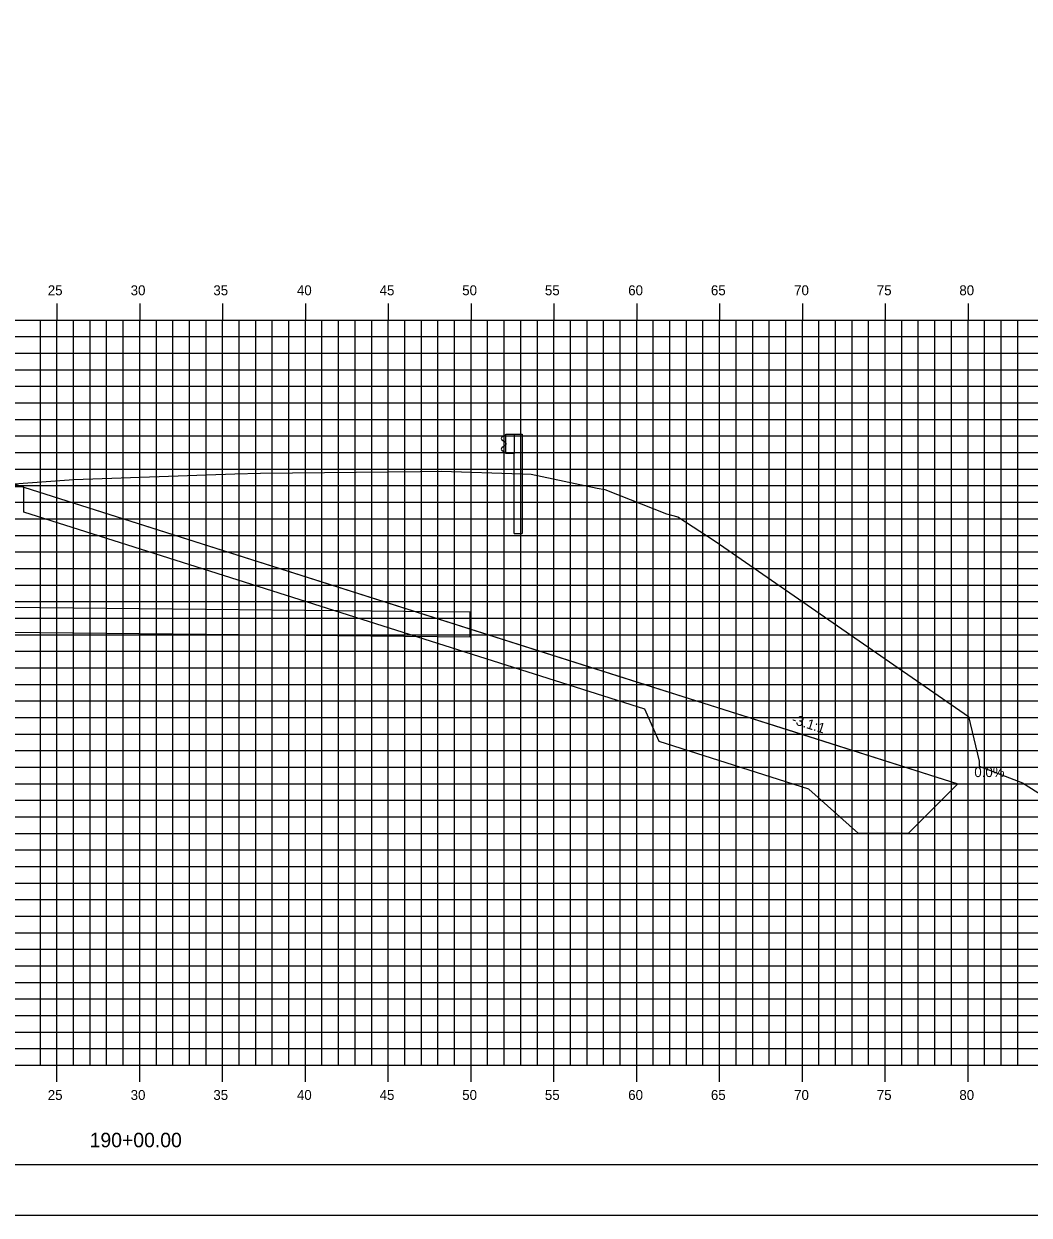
# Model space of a CAD drawing. Extents: x 850598 to 870284, y 366541 to 366651.
# Drawn here: x 861761.7 to 861822.4, y 366541.2 to 366613.1 of the extents above; entities that cross this region are included whole.
import ezdxf

# ---------------------------------------------------------------- set-up
doc = ezdxf.new("R2010")
doc.units = 0
for name, color, linetype in [('ANNOTATION', 7, 'Continuous'), ('BORDER', 7, 'Continuous'), ('D_Drainage_Culvert', 7, 'Continuous'), ('D_Drainage_RipRap', 7, 'Continuous'), ('D_Roadway_Centerline', 7, 'Continuous'), ('D_Roadway_SlopeLines', 7, 'Continuous'), ('D_Roadway_SubGrade', 7, 'Continuous'), ('H_V ANNOTATION', 7, 'Continuous'), ('MAJOR', 7, 'Continuous'), ('MINOR', 7, 'Continuous'), ('PLOT BOUNDARY', 7, 'Continuous'), ('S_Guardrail_Beam', 7, 'Continuous'), ('S_Roadway_Centerline', 7, 'Continuous')]:
    doc.layers.add(name, color=color, linetype=linetype)

msp = doc.modelspace()

# ---------------------------------------------------------------- linework, layer by layer
at = {"layer": 'BORDER'}
msp.add_line((861693.724, 366544.225), (861853.724, 366544.225), dxfattribs=at)
at = {"layer": 'D_Drainage_Culvert'}
msp.add_lwpolyline([(861698.666, 366576.994), (861788.662, 366576.094), (861788.677, 366577.594), (861698.681, 366578.494)], close=True, dxfattribs=at)
at = {"layer": 'D_Drainage_RipRap'}
msp.add_lwpolyline([(861799.216, 366573.22), (861808.245, 366570.353), (861818.107, 366567.22), (861815.107, 366564.22), (861812.107, 366564.22), (861809.107, 366566.903), (861800.078, 366569.77), (861799.216, 366571.72), (861761.724, 366583.628), (861761.724, 366585.128)], close=True, dxfattribs=at)
at = {"layer": 'D_Roadway_Centerline'}
msp.add_lwpolyline([(861698.724, 366578.441), (861717.131, 366584.577), (861723.724, 366586.654), (861727.724, 366586.894), (861738.724, 366587.224), (861749.724, 366587.488), (861753.724, 366587.248), (861755.724, 366587.128), (861761.724, 366585.128), (861799.216, 366573.22), (861808.245, 366570.353), (861818.107, 366567.22), (861822.107, 366567.22)], dxfattribs=at)
at = {"layer": 'D_Roadway_SlopeLines'}
msp.add_lwpolyline([(861761.724, 366585.128), (861818.107, 366567.22), (861818.107, 366567.22)], dxfattribs=at)
at = {"layer": 'D_Roadway_SubGrade'}
msp.add_lwpolyline([(861749.724, 366586.988), (861750.724, 366586.928), (861750.724, 366587.178), (861755.724, 366586.878), (861755.724, 366587.128), (861761.724, 366585.128), (861749.724, 366585.488)], close=True, dxfattribs=at)
at = {"layer": 'MAJOR'}
for p, q in [((861763.724, 366596.227), (861763.724, 366595.225)), ((861763.724, 366596.227), (861763.724, 366595.225)), ((861768.724, 366596.227), (861768.724, 366595.225)), ((861768.724, 366596.227), (861768.724, 366595.225)), ((861773.724, 366596.227), (861773.724, 366595.225)), ((861773.724, 366596.227), (861773.724, 366595.225)), ((861778.724, 366596.227), (861778.724, 366595.225)), ((861778.724, 366596.227), (861778.724, 366595.225)), ((861783.724, 366596.227), (861783.724, 366595.225)), ((861783.724, 366596.227), (861783.724, 366595.225)), ((861788.724, 366596.227), (861788.724, 366595.225)), ((861788.724, 366596.227), (861788.724, 366595.225)), ((861793.724, 366596.227), (861793.724, 366595.225)), ((861793.724, 366596.227), (861793.724, 366595.225)), ((861798.724, 366596.227), (861798.724, 366595.225)), ((861798.724, 366596.227), (861798.724, 366595.225)), ((861803.724, 366596.227), (861803.724, 366595.225)), ((861803.724, 366596.227), (861803.724, 366595.225)), ((861808.724, 366596.227), (861808.724, 366595.225)), ((861808.724, 366596.227), (861808.724, 366595.225)), ((861813.724, 366596.227), (861813.724, 366595.225)), ((861813.724, 366596.227), (861813.724, 366595.225)), ((861818.724, 366596.227), (861818.724, 366595.225)), ((861818.724, 366596.227), (861818.724, 366595.225)), ((861698.724, 366595.225), (861838.724, 366595.225)), ((861698.724, 366595.225), (861838.724, 366595.225)), ((861698.724, 366595.225), (861838.724, 366595.225)), ((861698.724, 366595.225), (861838.724, 366595.225)), ((861763.724, 366550.225), (861763.724, 366595.225)), ((861763.724, 366550.225), (861763.724, 366595.225)), ((861768.724, 366550.225), (861768.724, 366595.225)), ((861768.724, 366550.225), (861768.724, 366595.225)), ((861773.724, 366550.225), (861773.724, 366595.225)), ((861773.724, 366550.225), (861773.724, 366595.225)), ((861778.724, 366550.225), (861778.724, 366595.225)), ((861778.724, 366550.225), (861778.724, 366595.225)), ((861783.724, 366550.225), (861783.724, 366595.225)), ((861783.724, 366550.225), (861783.724, 366595.225)), ((861788.724, 366550.225), (861788.724, 366595.225)), ((861788.724, 366550.225), (861788.724, 366595.225)), ((861793.724, 366550.225), (861793.724, 366595.225)), ((861793.724, 366550.225), (861793.724, 366595.225)), ((861798.724, 366550.225), (861798.724, 366595.225)), ((861798.724, 366550.225), (861798.724, 366595.225)), ((861803.724, 366550.225), (861803.724, 366595.225)), ((861803.724, 366550.225), (861803.724, 366595.225)), ((861808.724, 366550.225), (861808.724, 366595.225)), ((861808.724, 366550.225), (861808.724, 366595.225)), ((861813.724, 366550.225), (861813.724, 366595.225)), ((861813.724, 366550.225), (861813.724, 366595.225)), ((861818.724, 366550.225), (861818.724, 366595.225)), ((861818.724, 366550.225), (861818.724, 366595.225)), ((861698.724, 366590.225), (861838.724, 366590.225)), ((861698.724, 366590.225), (861838.724, 366590.225)), ((861698.724, 366585.225), (861838.724, 366585.225)), ((861698.724, 366585.225), (861838.724, 366585.225)), ((861698.724, 366580.225), (861838.724, 366580.225)), ((861698.724, 366580.225), (861838.724, 366580.225)), ((861698.724, 366575.225), (861838.724, 366575.225)), ((861698.724, 366575.225), (861838.724, 366575.225)), ((861698.724, 366570.225), (861838.724, 366570.225)), ((861698.724, 366570.225), (861838.724, 366570.225)), ((861698.724, 366565.225), (861838.724, 366565.225)), ((861698.724, 366565.225), (861838.724, 366565.225)), ((861698.724, 366560.225), (861838.724, 366560.225)), ((861698.724, 366560.225), (861838.724, 366560.225)), ((861698.724, 366555.225), (861838.724, 366555.225)), ((861698.724, 366555.225), (861838.724, 366555.225)), ((861698.724, 366550.225), (861838.724, 366550.225)), ((861698.724, 366550.225), (861838.724, 366550.225)), ((861698.724, 366550.225), (861838.724, 366550.225)), ((861698.724, 366550.225), (861838.724, 366550.225)), ((861763.724, 366549.223), (861763.724, 366550.225)), ((861763.724, 366549.223), (861763.724, 366550.225)), ((861768.724, 366549.223), (861768.724, 366550.225)), ((861768.724, 366549.223), (861768.724, 366550.225)), ((861773.724, 366549.223), (861773.724, 366550.225)), ((861773.724, 366549.223), (861773.724, 366550.225)), ((861778.724, 366549.223), (861778.724, 366550.225)), ((861778.724, 366549.223), (861778.724, 366550.225)), ((861783.724, 366549.223), (861783.724, 366550.225)), ((861783.724, 366549.223), (861783.724, 366550.225)), ((861788.724, 366549.223), (861788.724, 366550.225)), ((861788.724, 366549.223), (861788.724, 366550.225)), ((861793.724, 366549.223), (861793.724, 366550.225)), ((861793.724, 366549.223), (861793.724, 366550.225)), ((861798.724, 366549.223), (861798.724, 366550.225)), ((861798.724, 366549.223), (861798.724, 366550.225)), ((861803.724, 366549.223), (861803.724, 366550.225)), ((861803.724, 366549.223), (861803.724, 366550.225)), ((861808.724, 366549.223), (861808.724, 366550.225)), ((861808.724, 366549.223), (861808.724, 366550.225)), ((861813.724, 366549.223), (861813.724, 366550.225)), ((861813.724, 366549.223), (861813.724, 366550.225)), ((861818.724, 366549.223), (861818.724, 366550.225)), ((861818.724, 366549.223), (861818.724, 366550.225))]:
    msp.add_line(p, q, dxfattribs=at)
at = {"layer": 'MINOR'}
for p, q in [((861762.724, 366550.225), (861762.724, 366595.225)), ((861762.724, 366550.225), (861762.724, 366595.225)), ((861764.724, 366550.225), (861764.724, 366595.225)), ((861764.724, 366550.225), (861764.724, 366595.225)), ((861765.724, 366550.225), (861765.724, 366595.225)), ((861765.724, 366550.225), (861765.724, 366595.225)), ((861766.724, 366550.225), (861766.724, 366595.225)), ((861766.724, 366550.225), (861766.724, 366595.225)), ((861767.724, 366550.225), (861767.724, 366595.225)), ((861767.724, 366550.225), (861767.724, 366595.225)), ((861769.724, 366550.225), (861769.724, 366595.225)), ((861769.724, 366550.225), (861769.724, 366595.225)), ((861770.724, 366550.225), (861770.724, 366595.225)), ((861770.724, 366550.225), (861770.724, 366595.225)), ((861771.724, 366550.225), (861771.724, 366595.225)), ((861771.724, 366550.225), (861771.724, 366595.225)), ((861772.724, 366550.225), (861772.724, 366595.225)), ((861772.724, 366550.225), (861772.724, 366595.225)), ((861774.724, 366550.225), (861774.724, 366595.225)), ((861774.724, 366550.225), (861774.724, 366595.225)), ((861775.724, 366550.225), (861775.724, 366595.225)), ((861775.724, 366550.225), (861775.724, 366595.225)), ((861776.724, 366550.225), (861776.724, 366595.225)), ((861776.724, 366550.225), (861776.724, 366595.225)), ((861777.724, 366550.225), (861777.724, 366595.225)), ((861777.724, 366550.225), (861777.724, 366595.225)), ((861779.724, 366550.225), (861779.724, 366595.225)), ((861779.724, 366550.225), (861779.724, 366595.225)), ((861780.724, 366550.225), (861780.724, 366595.225)), ((861780.724, 366550.225), (861780.724, 366595.225)), ((861781.724, 366550.225), (861781.724, 366595.225)), ((861781.724, 366550.225), (861781.724, 366595.225)), ((861782.724, 366550.225), (861782.724, 366595.225)), ((861782.724, 366550.225), (861782.724, 366595.225)), ((861784.724, 366550.225), (861784.724, 366595.225)), ((861784.724, 366550.225), (861784.724, 366595.225)), ((861785.724, 366550.225), (861785.724, 366595.225)), ((861785.724, 366550.225), (861785.724, 366595.225)), ((861786.724, 366550.225), (861786.724, 366595.225)), ((861786.724, 366550.225), (861786.724, 366595.225)), ((861787.724, 366550.225), (861787.724, 366595.225)), ((861787.724, 366550.225), (861787.724, 366595.225)), ((861789.724, 366550.225), (861789.724, 366595.225)), ((861789.724, 366550.225), (861789.724, 366595.225)), ((861790.724, 366550.225), (861790.724, 366595.225)), ((861790.724, 366550.225), (861790.724, 366595.225)), ((861791.724, 366550.225), (861791.724, 366595.225)), ((861791.724, 366550.225), (861791.724, 366595.225)), ((861792.724, 366550.225), (861792.724, 366595.225)), ((861792.724, 366550.225), (861792.724, 366595.225)), ((861794.724, 366550.225), (861794.724, 366595.225)), ((861794.724, 366550.225), (861794.724, 366595.225)), ((861795.724, 366550.225), (861795.724, 366595.225)), ((861795.724, 366550.225), (861795.724, 366595.225)), ((861796.724, 366550.225), (861796.724, 366595.225)), ((861796.724, 366550.225), (861796.724, 366595.225)), ((861797.724, 366550.225), (861797.724, 366595.225)), ((861797.724, 366550.225), (861797.724, 366595.225)), ((861799.724, 366550.225), (861799.724, 366595.225)), ((861799.724, 366550.225), (861799.724, 366595.225)), ((861800.724, 366550.225), (861800.724, 366595.225)), ((861800.724, 366550.225), (861800.724, 366595.225)), ((861801.724, 366550.225), (861801.724, 366595.225)), ((861801.724, 366550.225), (861801.724, 366595.225)), ((861802.724, 366550.225), (861802.724, 366595.225)), ((861802.724, 366550.225), (861802.724, 366595.225)), ((861804.724, 366550.225), (861804.724, 366595.225)), ((861804.724, 366550.225), (861804.724, 366595.225)), ((861805.724, 366550.225), (861805.724, 366595.225)), ((861805.724, 366550.225), (861805.724, 366595.225)), ((861806.724, 366550.225), (861806.724, 366595.225)), ((861806.724, 366550.225), (861806.724, 366595.225)), ((861807.724, 366550.225), (861807.724, 366595.225)), ((861807.724, 366550.225), (861807.724, 366595.225)), ((861809.724, 366550.225), (861809.724, 366595.225)), ((861809.724, 366550.225), (861809.724, 366595.225)), ((861810.724, 366550.225), (861810.724, 366595.225)), ((861810.724, 366550.225), (861810.724, 366595.225)), ((861811.724, 366550.225), (861811.724, 366595.225)), ((861811.724, 366550.225), (861811.724, 366595.225)), ((861812.724, 366550.225), (861812.724, 366595.225)), ((861812.724, 366550.225), (861812.724, 366595.225)), ((861814.724, 366550.225), (861814.724, 366595.225)), ((861814.724, 366550.225), (861814.724, 366595.225)), ((861815.724, 366550.225), (861815.724, 366595.225)), ((861815.724, 366550.225), (861815.724, 366595.225)), ((861816.724, 366550.225), (861816.724, 366595.225)), ((861816.724, 366550.225), (861816.724, 366595.225)), ((861817.724, 366550.225), (861817.724, 366595.225)), ((861817.724, 366550.225), (861817.724, 366595.225)), ((861819.724, 366550.225), (861819.724, 366595.225)), ((861819.724, 366550.225), (861819.724, 366595.225)), ((861820.724, 366550.225), (861820.724, 366595.225)), ((861820.724, 366550.225), (861820.724, 366595.225)), ((861821.724, 366550.225), (861821.724, 366595.225)), ((861821.724, 366550.225), (861821.724, 366595.225)), ((861698.724, 366594.225), (861838.724, 366594.225)), ((861698.724, 366594.225), (861838.724, 366594.225)), ((861698.724, 366593.225), (861838.724, 366593.225)), ((861698.724, 366593.225), (861838.724, 366593.225)), ((861698.724, 366592.225), (861838.724, 366592.225)), ((861698.724, 366592.225), (861838.724, 366592.225)), ((861698.724, 366591.225), (861838.724, 366591.225)), ((861698.724, 366591.225), (861838.724, 366591.225)), ((861698.724, 366589.225), (861838.724, 366589.225)), ((861698.724, 366589.225), (861838.724, 366589.225)), ((861698.724, 366588.225), (861838.724, 366588.225)), ((861698.724, 366588.225), (861838.724, 366588.225)), ((861698.724, 366587.225), (861838.724, 366587.225)), ((861698.724, 366587.225), (861838.724, 366587.225)), ((861698.724, 366586.225), (861838.724, 366586.225)), ((861698.724, 366586.225), (861838.724, 366586.225)), ((861698.724, 366584.225), (861838.724, 366584.225)), ((861698.724, 366584.225), (861838.724, 366584.225)), ((861698.724, 366583.225), (861838.724, 366583.225)), ((861698.724, 366583.225), (861838.724, 366583.225)), ((861698.724, 366582.225), (861838.724, 366582.225)), ((861698.724, 366582.225), (861838.724, 366582.225)), ((861698.724, 366581.225), (861838.724, 366581.225)), ((861698.724, 366581.225), (861838.724, 366581.225)), ((861698.724, 366579.225), (861838.724, 366579.225)), ((861698.724, 366579.225), (861838.724, 366579.225)), ((861698.724, 366578.225), (861838.724, 366578.225)), ((861698.724, 366578.225), (861838.724, 366578.225)), ((861698.724, 366577.225), (861838.724, 366577.225)), ((861698.724, 366577.225), (861838.724, 366577.225)), ((861698.724, 366576.225), (861838.724, 366576.225)), ((861698.724, 366576.225), (861838.724, 366576.225)), ((861698.724, 366574.225), (861838.724, 366574.225)), ((861698.724, 366574.225), (861838.724, 366574.225)), ((861698.724, 366573.225), (861838.724, 366573.225)), ((861698.724, 366573.225), (861838.724, 366573.225)), ((861698.724, 366572.225), (861838.724, 366572.225)), ((861698.724, 366572.225), (861838.724, 366572.225)), ((861698.724, 366571.225), (861838.724, 366571.225)), ((861698.724, 366571.225), (861838.724, 366571.225)), ((861698.724, 366569.225), (861838.724, 366569.225)), ((861698.724, 366569.225), (861838.724, 366569.225)), ((861698.724, 366568.225), (861838.724, 366568.225)), ((861698.724, 366568.225), (861838.724, 366568.225)), ((861698.724, 366567.225), (861838.724, 366567.225)), ((861698.724, 366567.225), (861838.724, 366567.225)), ((861698.724, 366566.225), (861838.724, 366566.225)), ((861698.724, 366566.225), (861838.724, 366566.225)), ((861698.724, 366564.225), (861838.724, 366564.225)), ((861698.724, 366564.225), (861838.724, 366564.225)), ((861698.724, 366563.225), (861838.724, 366563.225)), ((861698.724, 366563.225), (861838.724, 366563.225)), ((861698.724, 366562.225), (861838.724, 366562.225)), ((861698.724, 366562.225), (861838.724, 366562.225)), ((861698.724, 366561.225), (861838.724, 366561.225)), ((861698.724, 366561.225), (861838.724, 366561.225)), ((861698.724, 366559.225), (861838.724, 366559.225)), ((861698.724, 366559.225), (861838.724, 366559.225)), ((861698.724, 366558.225), (861838.724, 366558.225)), ((861698.724, 366558.225), (861838.724, 366558.225)), ((861698.724, 366557.225), (861838.724, 366557.225)), ((861698.724, 366557.225), (861838.724, 366557.225)), ((861698.724, 366556.225), (861838.724, 366556.225)), ((861698.724, 366556.225), (861838.724, 366556.225)), ((861698.724, 366554.225), (861838.724, 366554.225)), ((861698.724, 366554.225), (861838.724, 366554.225)), ((861698.724, 366553.225), (861838.724, 366553.225)), ((861698.724, 366553.225), (861838.724, 366553.225)), ((861698.724, 366552.225), (861838.724, 366552.225)), ((861698.724, 366552.225), (861838.724, 366552.225)), ((861698.724, 366551.225), (861838.724, 366551.225)), ((861698.724, 366551.225), (861838.724, 366551.225))]:
    msp.add_line(p, q, dxfattribs=at)
at = {"layer": 'PLOT BOUNDARY'}
msp.add_lwpolyline([(861685.631, 366541.166), (861855.631, 366541.166), (861855.631, 366651.166), (861685.631, 366651.166)], close=True, dxfattribs=at)
at = {"layer": 'S_Guardrail_Beam'}
for p, q in [((861790.828, 366588.339), (861791.318, 366588.339)), ((861790.828, 366587.172), (861790.828, 366588.339)), ((861791.318, 366588.339), (861791.809, 366588.339)), ((861791.318, 366588.339), (861791.318, 366587.172)), ((861791.809, 366588.339), (861791.809, 366582.339)), ((861790.729, 366588.245), (861790.586, 366588.145)), ((861790.586, 366588.002), (861790.781, 366587.866)), ((861790.781, 366587.646), (861790.586, 366587.51)), ((861790.828, 366588.266), (861790.746, 366588.252)), ((861790.815, 366587.801), (861790.815, 366587.71)), ((861790.586, 366587.367), (861790.729, 366587.267)), ((861790.746, 366587.26), (861790.828, 366587.245)), ((861791.318, 366587.172), (861790.828, 366587.172)), ((861791.318, 366582.339), (861791.318, 366587.172)), ((861791.318, 366582.339), (861791.809, 366582.339))]:
    msp.add_line(p, q, dxfattribs=at)
for centre, major_axis, start_param, end_param in [((861790.636, 366588.073), (-0.0877, 0), 5.323254, 7.243116), ((861790.753, 366588.211), (-0.0417, 0), 4.886922, 5.323254), ((861790.736, 366587.801), (0.0789, 0), 0, 0.959931), ((861790.736, 366587.71), (0.0789, 0), 5.323254, 6.283185), ((861790.636, 366587.438), (-0.0877, 0), 5.323254, 7.243116), ((861790.753, 366587.301), (-0.0417, 0), 0.959931, 1.396263)]:
    msp.add_ellipse(centre, major_axis=major_axis, ratio=0.995501, start_param=start_param, end_param=end_param, dxfattribs=at)
at = {"layer": 'S_Roadway_Centerline'}
msp.add_lwpolyline([(861761.138, 366585.33), (861764.178, 366585.559), (861764.752, 366585.596), (861774.459, 366585.937), (861776.013, 366585.983), (861785.651, 366586.09), (861786.936, 366586.091), (861791.795, 366585.934), (861792.348, 366585.914), (861796.337, 366585.075), (861796.799, 366584.985), (861800.521, 366583.521), (861801.214, 366583.35), (861803.461, 366581.873), (861818.751, 366571.288), (861819.395, 366568.588), (861819.4, 366568.281), (861822.009, 366567.282), (861827.849, 366563.596), (861836.198, 366559.205), (861837.44, 366558.156), (861838.724, 366557.741)], dxfattribs=at)

# ---------------------------------------------------------------- texts
at = {"layer": 'ANNOTATION'}
msp.add_text('-3.1:1', height=0.6, rotation=342.38157, dxfattribs=at).set_placement((861808.031, 366570.872))
msp.add_text('0.0%', height=0.6, dxfattribs=at).set_placement((861819.104, 366567.625))
at = {"layer": 'H_V ANNOTATION'}
for s, height, p in [('25', 0.6, (861763.17, 366596.725)), ('30', 0.6, (861768.173, 366596.725)), ('35', 0.6, (861773.165, 366596.725)), ('40', 0.6, (861778.21, 366596.725)), ('45', 0.6, (861783.202, 366596.725)), ('50', 0.6, (861788.189, 366596.725)), ('55', 0.6, (861793.181, 366596.725)), ('60', 0.6, (861798.21, 366596.725)), ('65', 0.6, (861803.202, 366596.725)), ('70', 0.6, (861808.226, 366596.725)), ('75', 0.6, (861813.218, 366596.725)), ('80', 0.6, (861818.2, 366596.725)), ('25', 0.6, (861763.17, 366548.125)), ('30', 0.6, (861768.173, 366548.125)), ('35', 0.6, (861773.165, 366548.125)), ('40', 0.6, (861778.21, 366548.125)), ('45', 0.6, (861783.202, 366548.125)), ('50', 0.6, (861788.189, 366548.125)), ('55', 0.6, (861793.181, 366548.125)), ('60', 0.6, (861798.21, 366548.125)), ('65', 0.6, (861803.202, 366548.125)), ('70', 0.6, (861808.226, 366548.125)), ('75', 0.6, (861813.218, 366548.125)), ('80', 0.6, (861818.2, 366548.125)), ('190+00.00', 0.875, (861765.697, 366545.268))]:
    msp.add_text(s, height=height, dxfattribs=at).set_placement(p)
at = {"layer": 'S_Roadway_Centerline'}
for s, p in [('C', (861776.008, 366585.983)), ('L', (861776.013, 366585.976))]:
    msp.add_text(s, height=0.0146, dxfattribs=at).set_placement(p)

doc.saveas('drawing.dxf')
